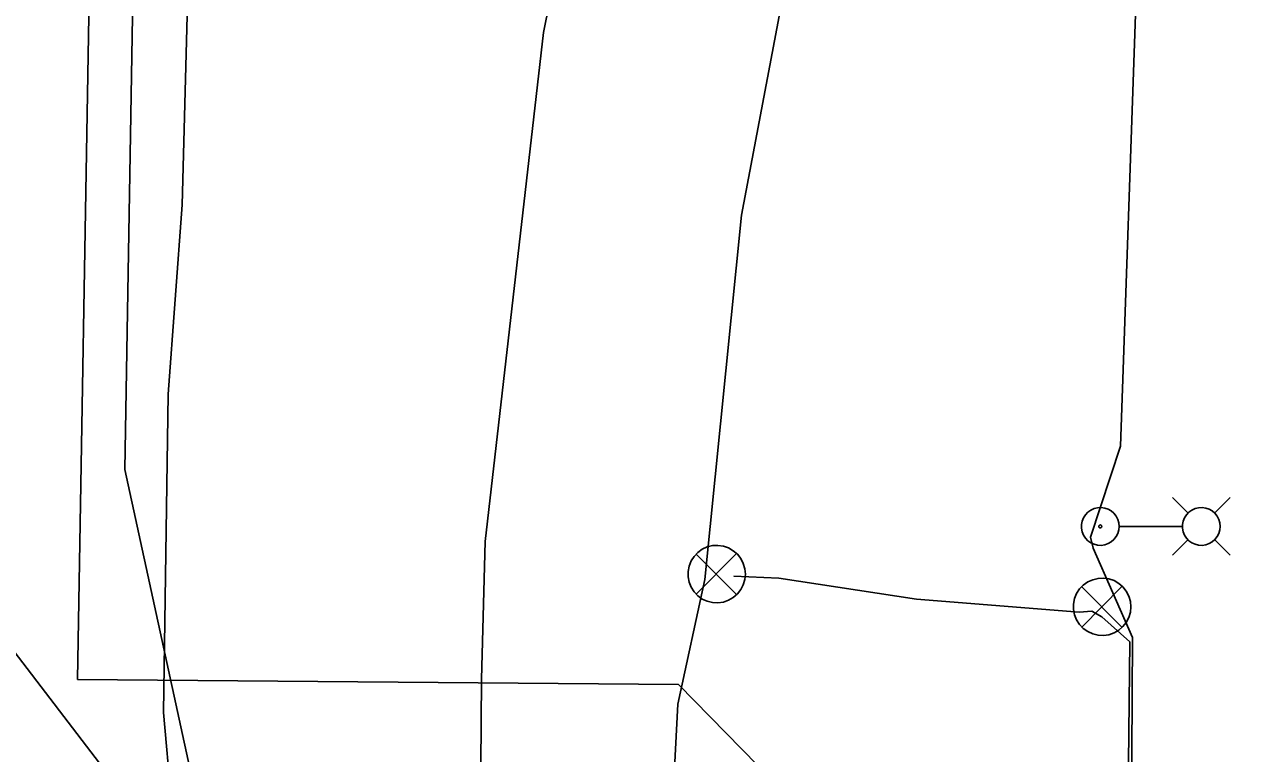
# Model space of a CAD drawing. Extents: x 596028 to 606371, y 330010 to 403088.
# Drawn here: x 604755.5 to 604897.2, y 332767 to 332850.6 of the extents above; entities that cross this region are included whole.
import ezdxf

# ---------------------------------------------------------------- set-up
doc = ezdxf.new("R2010")
doc.units = 0
for name, color, linetype in [('E_FTMS', 7, 'Continuous'), ('E_FTMS_Conduit', 7, 'Continuous'), ('E_LTG', 7, 'Continuous'), ('E_LTG_CID', 7, 'Continuous'), ('E_UTL_E_UG', 7, 'Continuous'), ('E_UTL_G_UG', 7, 'Continuous'), ('E_UTL_SAN_UG', 7, 'Continuous'), ('E_UTL_W_UG', 7, 'Continuous')]:
    doc.layers.add(name, color=color, linetype=linetype)

msp = doc.modelspace()

# ---------------------------------------------------------------- linework, layer by layer
at = {"layer": 'E_FTMS'}
for points in [[(604838.26, 332787.55), (604838.2, 332788.17), (604838.02, 332788.78), (604837.73, 332789.33), (604837.35, 332789.83), (604836.87, 332790.24), (604836.33, 332790.55), (604835.74, 332790.76), (604835.11, 332790.85), (604834.49, 332790.82), (604833.88, 332790.67), (604833.31, 332790.41), (604832.8, 332790.04), (604832.36, 332789.59), (604832.02, 332789.06), (604831.79, 332788.48), (604831.67, 332787.86), (604831.67, 332787.24), (604831.79, 332786.62), (604832.02, 332786.04), (604832.36, 332785.51), (604832.8, 332785.06), (604833.31, 332784.69), (604833.88, 332784.43), (604834.49, 332784.28), (604835.11, 332784.25), (604835.74, 332784.34), (604836.33, 332784.55), (604836.87, 332784.86), (604837.35, 332785.27), (604837.73, 332785.77), (604838.02, 332786.32), (604838.2, 332786.93), (604838.26, 332787.55)], [(604837.22, 332789.88), (604832.61, 332785.23)], [(604832.61, 332789.84), (604837.26, 332785.18)], [(604882.54, 332783.8), (604882.48, 332784.42), (604882.3, 332785.02), (604882.01, 332785.58), (604881.62, 332786.07), (604881.15, 332786.48), (604880.61, 332786.8), (604880.01, 332787), (604879.39, 332787.09), (604878.77, 332787.06), (604878.16, 332786.91), (604877.59, 332786.65), (604877.07, 332786.29), (604876.64, 332785.84), (604876.3, 332785.31), (604876.07, 332784.73), (604875.95, 332784.11), (604875.95, 332783.48), (604876.07, 332782.87), (604876.3, 332782.28), (604876.64, 332781.76), (604877.07, 332781.3), (604877.59, 332780.94), (604878.16, 332780.68), (604878.77, 332780.53), (604879.39, 332780.5), (604880.01, 332780.59), (604880.61, 332780.79), (604881.15, 332781.11), (604881.62, 332781.52), (604882.01, 332782.01), (604882.3, 332782.57), (604882.48, 332783.17), (604882.54, 332783.8)], [(604881.5, 332786.13), (604876.89, 332781.47)], [(604876.89, 332786.08), (604881.54, 332781.43)]]:
    msp.add_lwpolyline(points, dxfattribs=at)
at = {"layer": 'E_FTMS_Conduit'}
for points in [[(604833.62, 332786.94), (604837.8, 332828.79), (604843.62, 332859.54), (604848.45, 332908.55), (604857.59, 332953.99), (604870.57, 332999.81), (604881.56, 333070.85), (604883.3, 333104.02), (604886.34, 333150.08), (604892.01, 333248.16), (604893.18, 333291.76), (604894.37, 333357.39), (604896.64, 333466.11), (604897.17, 333555.99)], [(604880.59, 332398.82), (604873.35, 332398.49), (604868.3, 332433.51), (604856.91, 332481.35), (604846.05, 332527.21), (604835.98, 332569.37), (604830.74, 332604.73), (604829.27, 332629.67), (604829.12, 332650.32), (604829.6, 332658.54), (604829.33, 332678.99), (604828.97, 332735.01), (604829.66, 332756.35), (604830.5, 332772.6), (604833.6, 332786.94)], [(604882.43, 332779.77), (604879.18, 332782.66), (604878.06, 332783.28), (604876.6, 332783.16), (604857.92, 332784.67), (604842.09, 332787.09), (604836.94, 332787.33), (604836.94, 332787.33)], [(604875.48, 332151.89), (604882.43, 332779.77)]]:
    msp.add_lwpolyline(points, dxfattribs=at)
at = {"layer": 'E_LTG'}
for points in [[(604889.1, 332794.55), (604887.32, 332796.33)], [(604892.15, 332794.55), (604893.92, 332796.33)], [(604881.19, 332793.03), (604881.15, 332793.44), (604881.04, 332793.84), (604880.85, 332794.2), (604880.59, 332794.53), (604880.28, 332794.8), (604879.92, 332795.01), (604879.53, 332795.14), (604879.12, 332795.2), (604878.71, 332795.18), (604878.3, 332795.08), (604877.93, 332794.91), (604877.59, 332794.67), (604877.31, 332794.37), (604877.08, 332794.02), (604876.93, 332793.64), (604876.85, 332793.23), (604876.85, 332792.82), (604876.93, 332792.41), (604877.08, 332792.03), (604877.31, 332791.68), (604877.59, 332791.38), (604877.93, 332791.14), (604878.3, 332790.97), (604878.71, 332790.87), (604879.12, 332790.85), (604879.53, 332790.91), (604879.92, 332791.05), (604880.28, 332791.26), (604880.59, 332791.53), (604880.85, 332791.85), (604881.04, 332792.22), (604881.15, 332792.62), (604881.19, 332793.03)], [(604892.8, 332793.03), (604892.76, 332793.44), (604892.64, 332793.84), (604892.45, 332794.2), (604892.19, 332794.53), (604891.88, 332794.8), (604891.52, 332795.01), (604891.13, 332795.14), (604890.72, 332795.2), (604890.31, 332795.18), (604889.91, 332795.08), (604889.53, 332794.91), (604889.2, 332794.67), (604888.91, 332794.37), (604888.69, 332794.02), (604888.53, 332793.64), (604888.45, 332793.23), (604888.45, 332792.82), (604888.53, 332792.41), (604888.69, 332792.03), (604888.91, 332791.68), (604889.2, 332791.38), (604889.53, 332791.14), (604889.91, 332790.97), (604890.31, 332790.87), (604890.72, 332790.85), (604891.13, 332790.91), (604891.52, 332791.05), (604891.88, 332791.26), (604892.19, 332791.53), (604892.45, 332791.85), (604892.64, 332792.22), (604892.76, 332792.62), (604892.8, 332793.03)], [(604879.18, 332793.03), (604879.18, 332793.06), (604879.17, 332793.09), (604879.16, 332793.12), (604879.14, 332793.14), (604879.11, 332793.16), (604879.09, 332793.18), (604879.06, 332793.19), (604879.02, 332793.19), (604878.99, 332793.19), (604878.96, 332793.18), (604878.93, 332793.17), (604878.91, 332793.15), (604878.89, 332793.13), (604878.87, 332793.1), (604878.86, 332793.07), (604878.85, 332793.04), (604878.85, 332793.01), (604878.86, 332792.98), (604878.87, 332792.95), (604878.89, 332792.92), (604878.91, 332792.9), (604878.93, 332792.88), (604878.96, 332792.87), (604878.99, 332792.86), (604879.02, 332792.86), (604879.06, 332792.87), (604879.09, 332792.88), (604879.11, 332792.89), (604879.14, 332792.91), (604879.16, 332792.94), (604879.17, 332792.97), (604879.18, 332793), (604879.18, 332793.03)], [(604888.41, 332793.03), (604881.23, 332793.03)], [(604889.1, 332791.51), (604887.32, 332789.73)], [(604892.15, 332791.51), (604893.92, 332789.73)]]:
    msp.add_lwpolyline(points, dxfattribs=at)
at = {"layer": 'E_LTG_CID'}
msp.add_lwpolyline([(604879.6, 332255.02), (604881.21, 332520.43), (604882.73, 332780.27), (604878.2, 332790.52), (604877.91, 332791.78), (604881.34, 332802.26), (604883.13, 332854.03), (604882.52, 332888.97), (604884.51, 332915.54), (604885.08, 332965.87), (604885.55, 333001.94), (604887.55, 333053.11)], dxfattribs=at)
at = {"layer": 'E_UTL_E_UG'}
msp.add_lwpolyline([(604808.26, 332737.58), (604807.78, 332750.65), (604807.96, 332775.5), (604808.38, 332791.31), (604815.08, 332849.74), (604822.32, 332885.57), (604833.34, 332928.58), (604839.6, 332951.01), (604848.87, 332992.8), (604856.97, 333034.28), (604864.88, 333090.5), (604871.07, 333164.58), (604871.07, 333164.57), (604871.34, 333168.95), (604872.08, 333173.54), (604873.02, 333206.22), (604875.47, 333283.07), (604876.52, 333351.85), (604877.02, 333463.99), (604875.73, 333577.42)], dxfattribs=at)
at = {"layer": 'E_UTL_G_UG'}
msp.add_lwpolyline([(604772.71, 332760.89), (604772.31, 332761.79), (604771.42, 332771.65), (604771.95, 332808.2), (604773.58, 332829.94), (604774.78, 332874.85), (604775.6, 332935.83), (604779.22, 332978.79), (604786.72, 333008.88), (604803.13, 333062.75)], dxfattribs=at)
at = {"layer": 'E_UTL_SAN_UG'}
for p, q in [((604761.57, 332775.43), (604765.2, 332988.96)), ((604761.57, 332775.43), (604830.57, 332774.86)), ((604830.57, 332774.86), (604878.95, 332725.67))]:
    msp.add_line(p, q, dxfattribs=at)
at = {"layer": 'E_UTL_W_UG'}
for p, q in [((604766.98, 332799.55), (604770.58, 333010.92)), ((604774.64, 332764.39), (604766.98, 332799.55)), ((604752.66, 332780.75), (604833.78, 332675))]:
    msp.add_line(p, q, dxfattribs=at)

doc.saveas('drawing.dxf')
